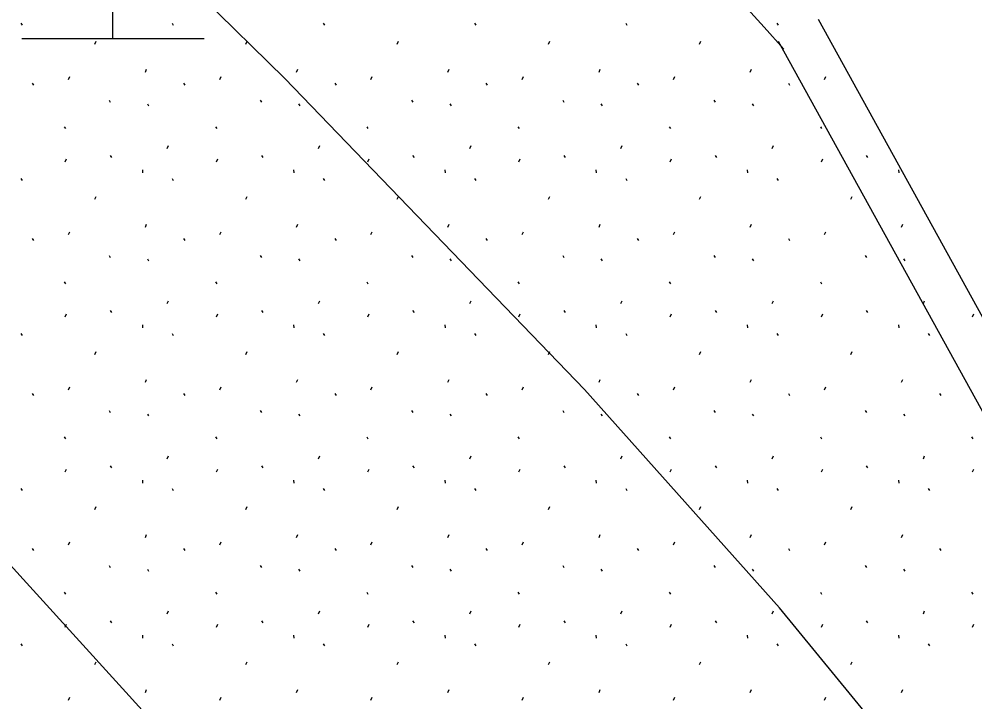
# Model space of a CAD drawing. Extents: x 419101 to 420177, y 4451541 to 4452254.
# Drawn here: x 420117.34 to 420127.82, y 4452011.03 to 4452018.52 of the extents above; entities that cross this region are included whole.
import ezdxf

# ---------------------------------------------------------------- set-up
doc = ezdxf.new("R2010")
doc.units = 0
doc.layers.add('3_HALİHAZIR', color=7, linetype='Continuous')
doc.layers.add('Level 61', color=7, linetype='Continuous')

msp = doc.modelspace()

# ---------------------------------------------------------------- linework, layer by layer
at = {"layer": '3_HALİHAZIR'}
for p, q in [((420118.366, 4452018.312), (420118.366, 4452023.312)), ((420117.366, 4452018.312), (420119.366, 4452018.312))]:
    msp.add_line(p, q, dxfattribs=at)
for points in [[(420139.406, 4451987.379), (420137.788, 4451991.747), (420136.709, 4451994.34), (420135.183, 4451997.575), (420133.724, 4452000.349), (420131.553, 4452003.935), (420129.405, 4452007.281), (420127.735, 4452009.553), (420125.676, 4452012.063), (420123.539, 4452014.46), (420120.252, 4452017.872), (420116.604, 4452021.444), (420115.019, 4452022.746), (420111.434, 4452025.159), (420108.005, 4452027.251), (420106.214, 4452028.299), (420103.847, 4452029.275), (420098.959, 4452030.808), (420090.759, 4452033.079), (420078.488, 4452036.11)], [(420105.834, 4452026.908), (420108.843, 4452025.061), (420113.278, 4452021.829), (420113.469, 4452021.656), (420113.544, 4452021.539), (420111.64, 4452019.019), (420111.616, 4452018.878), (420111.719, 4452018.751), (420117.126, 4452012.658), (420121.696, 4452007.627), (420122.502, 4452006.733), (420123.395, 4452005.56), (420123.868, 4452004.822), (420124.11, 4452004.301), (420124.41, 4452003.387), (420124.567, 4452002.752), (420124.662, 4452002.219), (420124.681, 4452001.784), (420124.671, 4452001.435), (420124.559, 4452000.463), (420123.043, 4451996.321), (420118.951, 4451986.066)]]:
    msp.add_lwpolyline(points, dxfattribs=at)
at = {"layer": 'Level 61'}
for p, q in [((420126.1, 4452018.524), (420135.092, 4452002.206)), ((420117.355, 4452018.478), (420117.369, 4452018.456)), ((420119.014, 4452018.478), (420119.028, 4452018.456)), ((420120.672, 4452018.478), (420120.686, 4452018.456)), ((420122.331, 4452018.478), (420122.345, 4452018.456)), ((420123.99, 4452018.478), (420124.004, 4452018.456)), ((420125.648, 4452018.478), (420125.662, 4452018.456)), ((420118.166, 4452018.249), (420118.181, 4452018.281)), ((420119.825, 4452018.249), (420119.839, 4452018.281)), ((420121.484, 4452018.249), (420121.498, 4452018.281)), ((420123.142, 4452018.249), (420123.157, 4452018.281)), ((420124.801, 4452018.249), (420124.815, 4452018.281)), ((420125.662, 4452018.283), (420134.654, 4452001.965)), ((420118.721, 4452017.943), (420118.735, 4452017.975)), ((420120.379, 4452017.943), (420120.393, 4452017.975)), ((420122.038, 4452017.943), (420122.052, 4452017.975)), ((420123.697, 4452017.943), (420123.711, 4452017.975)), ((420125.355, 4452017.943), (420125.369, 4452017.975)), ((420117.879, 4452017.861), (420117.893, 4452017.893)), ((420119.537, 4452017.861), (420119.552, 4452017.893)), ((420121.196, 4452017.861), (420121.21, 4452017.893)), ((420122.855, 4452017.861), (420122.869, 4452017.893)), ((420124.513, 4452017.861), (420124.527, 4452017.893)), ((420126.172, 4452017.861), (420126.186, 4452017.893)), ((420117.481, 4452017.82), (420117.495, 4452017.798)), ((420119.14, 4452017.82), (420119.154, 4452017.798)), ((420120.798, 4452017.82), (420120.813, 4452017.798)), ((420122.457, 4452017.82), (420122.471, 4452017.798)), ((420124.116, 4452017.82), (420124.13, 4452017.798)), ((420125.774, 4452017.82), (420125.788, 4452017.798)), ((420118.323, 4452017.634), (420118.337, 4452017.612)), ((420118.743, 4452017.595), (420118.757, 4452017.574)), ((420119.981, 4452017.634), (420119.996, 4452017.612)), ((420120.401, 4452017.595), (420120.415, 4452017.574)), ((420121.64, 4452017.634), (420121.654, 4452017.612)), ((420122.06, 4452017.595), (420122.074, 4452017.574)), ((420123.299, 4452017.634), (420123.313, 4452017.612)), ((420123.718, 4452017.595), (420123.733, 4452017.574)), ((420124.957, 4452017.634), (420124.971, 4452017.612)), ((420125.377, 4452017.595), (420125.391, 4452017.574)), ((420117.832, 4452017.343), (420117.846, 4452017.322)), ((420119.49, 4452017.343), (420119.504, 4452017.322)), ((420121.149, 4452017.343), (420121.163, 4452017.322)), ((420122.807, 4452017.343), (420122.822, 4452017.322)), ((420124.466, 4452017.343), (420124.48, 4452017.322)), ((420126.125, 4452017.343), (420126.139, 4452017.322)), ((420118.962, 4452017.105), (420118.976, 4452017.136)), ((420120.621, 4452017.105), (420120.635, 4452017.136)), ((420122.279, 4452017.105), (420122.293, 4452017.136)), ((420123.938, 4452017.105), (420123.952, 4452017.136)), ((420125.596, 4452017.105), (420125.611, 4452017.136)), ((420117.843, 4452016.959), (420117.858, 4452016.991)), ((420118.336, 4452017.028), (420118.35, 4452017.006)), ((420119.502, 4452016.959), (420119.516, 4452016.991)), ((420119.995, 4452017.028), (420120.009, 4452017.006)), ((420121.16, 4452016.959), (420121.175, 4452016.991)), ((420121.653, 4452017.028), (420121.668, 4452017.006)), ((420122.819, 4452016.959), (420122.833, 4452016.991)), ((420123.312, 4452017.028), (420123.326, 4452017.006)), ((420124.478, 4452016.959), (420124.492, 4452016.991)), ((420124.971, 4452017.028), (420124.985, 4452017.006)), ((420126.136, 4452016.959), (420126.151, 4452016.991)), ((420126.629, 4452017.028), (420126.643, 4452017.006)), ((420118.688, 4452016.87), (420118.691, 4452016.838)), ((420120.346, 4452016.87), (420120.35, 4452016.838)), ((420122.005, 4452016.87), (420122.009, 4452016.838)), ((420123.664, 4452016.87), (420123.667, 4452016.838)), ((420125.322, 4452016.87), (420125.326, 4452016.838)), ((420126.981, 4452016.87), (420126.984, 4452016.838)), ((420117.355, 4452016.776), (420117.369, 4452016.754)), ((420119.014, 4452016.776), (420119.028, 4452016.754)), ((420120.672, 4452016.776), (420120.686, 4452016.754)), ((420122.331, 4452016.776), (420122.345, 4452016.754)), ((420123.99, 4452016.776), (420124.004, 4452016.754)), ((420125.648, 4452016.776), (420125.662, 4452016.754)), ((420118.166, 4452016.547), (420118.181, 4452016.579)), ((420119.825, 4452016.547), (420119.839, 4452016.579)), ((420121.484, 4452016.547), (420121.498, 4452016.579)), ((420123.142, 4452016.547), (420123.157, 4452016.579)), ((420124.801, 4452016.547), (420124.815, 4452016.579)), ((420126.459, 4452016.547), (420126.474, 4452016.579)), ((420117.879, 4452016.159), (420117.893, 4452016.191)), ((420118.721, 4452016.241), (420118.735, 4452016.273)), ((420119.537, 4452016.159), (420119.552, 4452016.191)), ((420120.379, 4452016.241), (420120.393, 4452016.273)), ((420121.196, 4452016.159), (420121.21, 4452016.191)), ((420122.038, 4452016.241), (420122.052, 4452016.273)), ((420122.855, 4452016.159), (420122.869, 4452016.191)), ((420123.697, 4452016.241), (420123.711, 4452016.273)), ((420124.513, 4452016.159), (420124.527, 4452016.191)), ((420125.355, 4452016.241), (420125.369, 4452016.273)), ((420126.172, 4452016.159), (420126.186, 4452016.191)), ((420127.014, 4452016.241), (420127.028, 4452016.273)), ((420117.481, 4452016.118), (420117.495, 4452016.096)), ((420119.14, 4452016.118), (420119.154, 4452016.096)), ((420120.798, 4452016.118), (420120.813, 4452016.096)), ((420122.457, 4452016.118), (420122.471, 4452016.096)), ((420124.116, 4452016.118), (420124.13, 4452016.096)), ((420125.774, 4452016.118), (420125.788, 4452016.096)), ((420118.323, 4452015.932), (420118.337, 4452015.91)), ((420118.743, 4452015.893), (420118.757, 4452015.872)), ((420119.981, 4452015.932), (420119.996, 4452015.91)), ((420120.401, 4452015.893), (420120.415, 4452015.872)), ((420121.64, 4452015.932), (420121.654, 4452015.91)), ((420122.06, 4452015.893), (420122.074, 4452015.872)), ((420123.299, 4452015.932), (420123.313, 4452015.91)), ((420123.718, 4452015.893), (420123.733, 4452015.872)), ((420124.957, 4452015.932), (420124.971, 4452015.91)), ((420125.377, 4452015.893), (420125.391, 4452015.872)), ((420126.616, 4452015.932), (420126.63, 4452015.91)), ((420127.036, 4452015.893), (420127.05, 4452015.872)), ((420117.832, 4452015.641), (420117.846, 4452015.62)), ((420119.49, 4452015.641), (420119.504, 4452015.62)), ((420121.149, 4452015.641), (420121.163, 4452015.62)), ((420122.807, 4452015.641), (420122.822, 4452015.62)), ((420124.466, 4452015.641), (420124.48, 4452015.62)), ((420126.125, 4452015.641), (420126.139, 4452015.62)), ((420118.962, 4452015.403), (420118.976, 4452015.434)), ((420120.621, 4452015.403), (420120.635, 4452015.434)), ((420122.279, 4452015.403), (420122.293, 4452015.434)), ((420123.938, 4452015.403), (420123.952, 4452015.434)), ((420125.596, 4452015.403), (420125.611, 4452015.434)), ((420127.255, 4452015.403), (420127.269, 4452015.434)), ((420117.843, 4452015.257), (420117.858, 4452015.289)), ((420118.336, 4452015.326), (420118.35, 4452015.304)), ((420119.502, 4452015.257), (420119.516, 4452015.289)), ((420119.995, 4452015.326), (420120.009, 4452015.304)), ((420121.16, 4452015.257), (420121.175, 4452015.289)), ((420121.653, 4452015.326), (420121.668, 4452015.304)), ((420122.819, 4452015.257), (420122.833, 4452015.289)), ((420123.312, 4452015.326), (420123.326, 4452015.304)), ((420124.478, 4452015.257), (420124.492, 4452015.289)), ((420124.971, 4452015.326), (420124.985, 4452015.304)), ((420126.136, 4452015.257), (420126.151, 4452015.289)), ((420126.629, 4452015.326), (420126.643, 4452015.304)), ((420127.795, 4452015.257), (420127.809, 4452015.289)), ((420118.688, 4452015.168), (420118.691, 4452015.136)), ((420120.346, 4452015.168), (420120.35, 4452015.136)), ((420122.005, 4452015.168), (420122.009, 4452015.136)), ((420123.664, 4452015.168), (420123.667, 4452015.136)), ((420125.322, 4452015.168), (420125.326, 4452015.136)), ((420126.981, 4452015.168), (420126.984, 4452015.136)), ((420117.355, 4452015.074), (420117.369, 4452015.052)), ((420119.014, 4452015.074), (420119.028, 4452015.052)), ((420120.672, 4452015.074), (420120.686, 4452015.052)), ((420122.331, 4452015.074), (420122.345, 4452015.052)), ((420123.99, 4452015.074), (420124.004, 4452015.052)), ((420125.648, 4452015.074), (420125.662, 4452015.052)), ((420127.307, 4452015.074), (420127.321, 4452015.052)), ((420118.166, 4452014.845), (420118.181, 4452014.877)), ((420119.825, 4452014.845), (420119.839, 4452014.877)), ((420121.484, 4452014.845), (420121.498, 4452014.877)), ((420123.142, 4452014.845), (420123.157, 4452014.877)), ((420124.801, 4452014.845), (420124.815, 4452014.877)), ((420126.459, 4452014.845), (420126.474, 4452014.877)), ((420118.721, 4452014.539), (420118.735, 4452014.571)), ((420120.379, 4452014.539), (420120.393, 4452014.571)), ((420122.038, 4452014.539), (420122.052, 4452014.571)), ((420123.697, 4452014.539), (420123.711, 4452014.571)), ((420125.355, 4452014.539), (420125.369, 4452014.571)), ((420127.014, 4452014.539), (420127.028, 4452014.571)), ((420117.481, 4452014.416), (420117.495, 4452014.394)), ((420117.879, 4452014.457), (420117.893, 4452014.489)), ((420119.14, 4452014.416), (420119.154, 4452014.394)), ((420119.537, 4452014.457), (420119.552, 4452014.489)), ((420120.798, 4452014.416), (420120.813, 4452014.394)), ((420121.196, 4452014.457), (420121.21, 4452014.489)), ((420122.457, 4452014.416), (420122.471, 4452014.394)), ((420122.855, 4452014.457), (420122.869, 4452014.489)), ((420124.116, 4452014.416), (420124.13, 4452014.394)), ((420124.513, 4452014.457), (420124.527, 4452014.489)), ((420125.774, 4452014.416), (420125.788, 4452014.394)), ((420126.172, 4452014.457), (420126.186, 4452014.489)), ((420127.433, 4452014.416), (420127.447, 4452014.394)), ((420118.323, 4452014.23), (420118.337, 4452014.208)), ((420119.981, 4452014.23), (420119.996, 4452014.208)), ((420121.64, 4452014.23), (420121.654, 4452014.208)), ((420123.299, 4452014.23), (420123.313, 4452014.208)), ((420124.957, 4452014.23), (420124.971, 4452014.208)), ((420126.616, 4452014.23), (420126.63, 4452014.208)), ((420118.743, 4452014.191), (420118.757, 4452014.17)), ((420120.401, 4452014.191), (420120.415, 4452014.17)), ((420122.06, 4452014.191), (420122.074, 4452014.17)), ((420123.718, 4452014.191), (420123.733, 4452014.17)), ((420125.377, 4452014.191), (420125.391, 4452014.17)), ((420127.036, 4452014.191), (420127.05, 4452014.17)), ((420117.832, 4452013.939), (420117.846, 4452013.918)), ((420119.49, 4452013.939), (420119.504, 4452013.918)), ((420121.149, 4452013.939), (420121.163, 4452013.918)), ((420122.807, 4452013.939), (420122.822, 4452013.918)), ((420124.466, 4452013.939), (420124.48, 4452013.918)), ((420126.125, 4452013.939), (420126.139, 4452013.918)), ((420127.783, 4452013.939), (420127.797, 4452013.918)), ((420118.962, 4452013.701), (420118.976, 4452013.732)), ((420120.621, 4452013.701), (420120.635, 4452013.732)), ((420122.279, 4452013.701), (420122.293, 4452013.732)), ((420123.938, 4452013.701), (420123.952, 4452013.732)), ((420125.596, 4452013.701), (420125.611, 4452013.732)), ((420127.255, 4452013.701), (420127.269, 4452013.732)), ((420117.843, 4452013.555), (420117.858, 4452013.587)), ((420118.336, 4452013.624), (420118.35, 4452013.602)), ((420119.502, 4452013.555), (420119.516, 4452013.587)), ((420119.995, 4452013.624), (420120.009, 4452013.602)), ((420121.16, 4452013.555), (420121.175, 4452013.587)), ((420121.653, 4452013.624), (420121.668, 4452013.602)), ((420122.819, 4452013.555), (420122.833, 4452013.587)), ((420123.312, 4452013.624), (420123.326, 4452013.602)), ((420124.478, 4452013.555), (420124.492, 4452013.587)), ((420124.971, 4452013.624), (420124.985, 4452013.602)), ((420126.136, 4452013.555), (420126.151, 4452013.587)), ((420126.629, 4452013.624), (420126.643, 4452013.602)), ((420127.795, 4452013.555), (420127.809, 4452013.587)), ((420118.688, 4452013.466), (420118.691, 4452013.434)), ((420120.346, 4452013.466), (420120.35, 4452013.434)), ((420122.005, 4452013.466), (420122.009, 4452013.434)), ((420123.664, 4452013.466), (420123.667, 4452013.434)), ((420125.322, 4452013.466), (420125.326, 4452013.434)), ((420126.981, 4452013.466), (420126.984, 4452013.434)), ((420117.355, 4452013.372), (420117.369, 4452013.35)), ((420119.014, 4452013.372), (420119.028, 4452013.35)), ((420120.672, 4452013.372), (420120.686, 4452013.35)), ((420122.331, 4452013.372), (420122.345, 4452013.35)), ((420123.99, 4452013.372), (420124.004, 4452013.35)), ((420125.648, 4452013.372), (420125.662, 4452013.35)), ((420127.307, 4452013.372), (420127.321, 4452013.35)), ((420118.166, 4452013.143), (420118.181, 4452013.175)), ((420119.825, 4452013.143), (420119.839, 4452013.175)), ((420121.484, 4452013.143), (420121.498, 4452013.175)), ((420123.142, 4452013.143), (420123.157, 4452013.175)), ((420124.801, 4452013.143), (420124.815, 4452013.175)), ((420126.459, 4452013.143), (420126.474, 4452013.175)), ((420118.721, 4452012.837), (420118.735, 4452012.869)), ((420120.379, 4452012.837), (420120.393, 4452012.869)), ((420122.038, 4452012.837), (420122.052, 4452012.869)), ((420123.697, 4452012.837), (420123.711, 4452012.869)), ((420125.355, 4452012.837), (420125.369, 4452012.869)), ((420127.014, 4452012.837), (420127.028, 4452012.869)), ((420117.879, 4452012.755), (420117.893, 4452012.787)), ((420119.537, 4452012.755), (420119.552, 4452012.787)), ((420121.196, 4452012.755), (420121.21, 4452012.787)), ((420122.855, 4452012.755), (420122.869, 4452012.787)), ((420124.513, 4452012.755), (420124.527, 4452012.787)), ((420126.172, 4452012.755), (420126.186, 4452012.787)), ((420117.481, 4452012.714), (420117.495, 4452012.692)), ((420119.14, 4452012.714), (420119.154, 4452012.692)), ((420120.798, 4452012.714), (420120.813, 4452012.692)), ((420122.457, 4452012.714), (420122.471, 4452012.692)), ((420124.116, 4452012.714), (420124.13, 4452012.692)), ((420125.774, 4452012.714), (420125.788, 4452012.692)), ((420127.433, 4452012.714), (420127.447, 4452012.692)), ((420118.323, 4452012.528), (420118.337, 4452012.506)), ((420119.981, 4452012.528), (420119.996, 4452012.506)), ((420121.64, 4452012.528), (420121.654, 4452012.506)), ((420123.299, 4452012.528), (420123.313, 4452012.506)), ((420124.957, 4452012.528), (420124.971, 4452012.506)), ((420126.616, 4452012.528), (420126.63, 4452012.506)), ((420118.743, 4452012.489), (420118.757, 4452012.468)), ((420120.401, 4452012.489), (420120.415, 4452012.468)), ((420122.06, 4452012.489), (420122.074, 4452012.468)), ((420123.718, 4452012.489), (420123.733, 4452012.468)), ((420125.377, 4452012.489), (420125.391, 4452012.468)), ((420127.036, 4452012.489), (420127.05, 4452012.468)), ((420117.832, 4452012.237), (420117.846, 4452012.216)), ((420119.49, 4452012.237), (420119.504, 4452012.216)), ((420121.149, 4452012.237), (420121.163, 4452012.216)), ((420122.807, 4452012.237), (420122.822, 4452012.216)), ((420124.466, 4452012.237), (420124.48, 4452012.216)), ((420126.125, 4452012.237), (420126.139, 4452012.216)), ((420127.783, 4452012.237), (420127.797, 4452012.216)), ((420118.962, 4452011.999), (420118.976, 4452012.03)), ((420120.621, 4452011.999), (420120.635, 4452012.03)), ((420122.279, 4452011.999), (420122.293, 4452012.03)), ((420123.938, 4452011.999), (420123.952, 4452012.03)), ((420125.596, 4452011.999), (420125.611, 4452012.03)), ((420127.255, 4452011.999), (420127.269, 4452012.03)), ((420118.336, 4452011.922), (420118.35, 4452011.9)), ((420119.995, 4452011.922), (420120.009, 4452011.9)), ((420121.653, 4452011.922), (420121.668, 4452011.9)), ((420123.312, 4452011.922), (420123.326, 4452011.9)), ((420124.971, 4452011.922), (420124.985, 4452011.9)), ((420126.629, 4452011.922), (420126.643, 4452011.9)), ((420117.843, 4452011.853), (420117.858, 4452011.885)), ((420119.502, 4452011.853), (420119.516, 4452011.885)), ((420121.16, 4452011.853), (420121.175, 4452011.885)), ((420122.819, 4452011.853), (420122.833, 4452011.885)), ((420124.478, 4452011.853), (420124.492, 4452011.885)), ((420126.136, 4452011.853), (420126.151, 4452011.885)), ((420127.795, 4452011.853), (420127.809, 4452011.885)), ((420118.688, 4452011.764), (420118.691, 4452011.732)), ((420120.346, 4452011.764), (420120.35, 4452011.732)), ((420122.005, 4452011.764), (420122.009, 4452011.732)), ((420123.664, 4452011.764), (420123.667, 4452011.732)), ((420125.322, 4452011.764), (420125.326, 4452011.732)), ((420126.981, 4452011.764), (420126.984, 4452011.732)), ((420117.355, 4452011.67), (420117.369, 4452011.648)), ((420119.014, 4452011.67), (420119.028, 4452011.648)), ((420120.672, 4452011.67), (420120.686, 4452011.648)), ((420122.331, 4452011.67), (420122.345, 4452011.648)), ((420123.99, 4452011.67), (420124.004, 4452011.648)), ((420125.648, 4452011.67), (420125.662, 4452011.648)), ((420127.307, 4452011.67), (420127.321, 4452011.648)), ((420118.166, 4452011.441), (420118.181, 4452011.473)), ((420119.825, 4452011.441), (420119.839, 4452011.473)), ((420121.484, 4452011.441), (420121.498, 4452011.473)), ((420123.142, 4452011.441), (420123.157, 4452011.473)), ((420124.801, 4452011.441), (420124.815, 4452011.473)), ((420126.459, 4452011.441), (420126.474, 4452011.473)), ((420118.721, 4452011.135), (420118.735, 4452011.167)), ((420120.379, 4452011.135), (420120.393, 4452011.167)), ((420122.038, 4452011.135), (420122.052, 4452011.167)), ((420123.697, 4452011.135), (420123.711, 4452011.167)), ((420125.355, 4452011.135), (420125.369, 4452011.167)), ((420127.014, 4452011.135), (420127.028, 4452011.167)), ((420117.879, 4452011.053), (420117.893, 4452011.085)), ((420119.537, 4452011.053), (420119.552, 4452011.085)), ((420121.196, 4452011.053), (420121.21, 4452011.085)), ((420122.855, 4452011.053), (420122.869, 4452011.085)), ((420124.513, 4452011.053), (420124.527, 4452011.085)), ((420126.172, 4452011.053), (420126.186, 4452011.085))]:
    msp.add_line(p, q, dxfattribs=at)
msp.add_arc((420090.875, 4451987.407), 46.501, 41.4569, 67.0508, dxfattribs=at)

doc.saveas('drawing.dxf')
